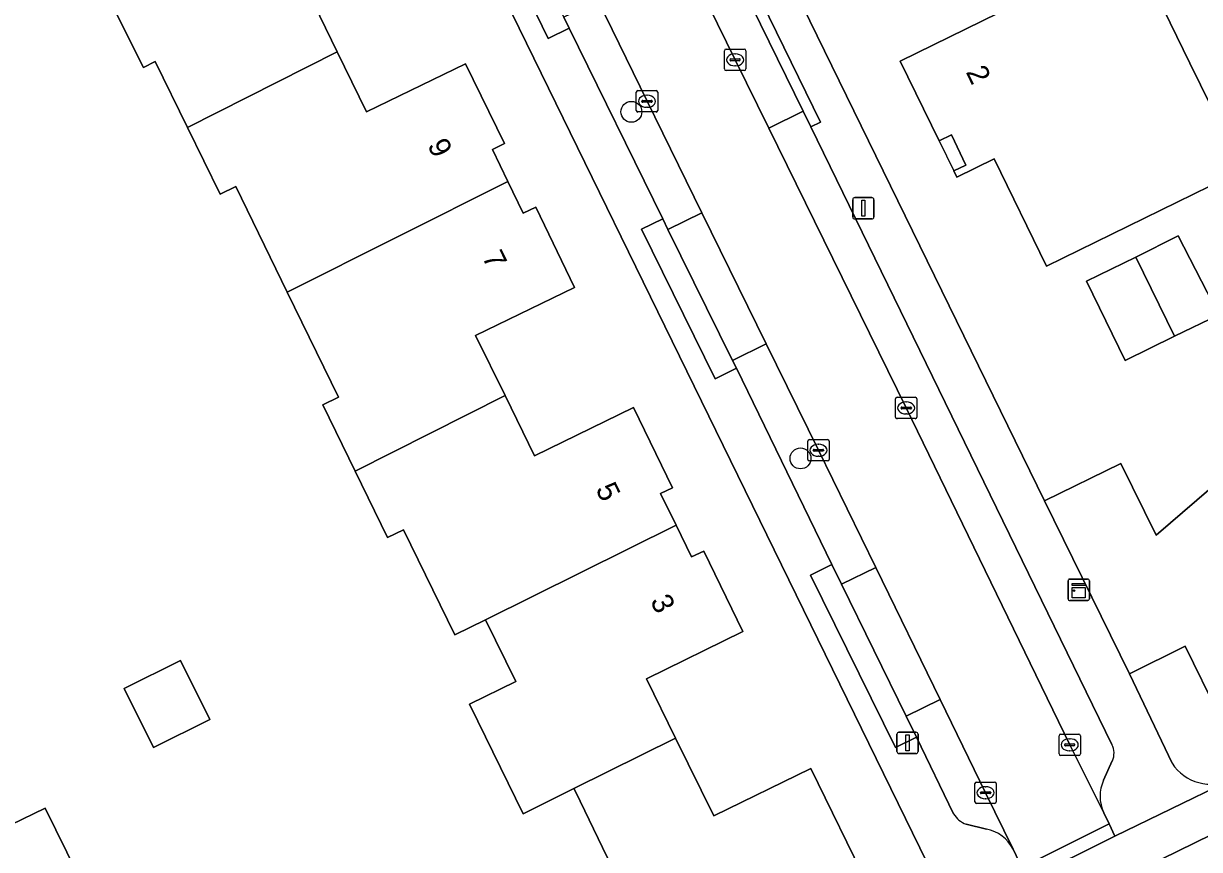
# Model space of a CAD drawing. Extents: x 160455 to 162082, y 388339 to 389736.
# Drawn here: x 160698.8 to 160753.8, y 388836.7 to 388875.4 of the extents above; entities that cross this region are included whole.
import ezdxf

# ---------------------------------------------------------------- set-up
doc = ezdxf.new("R2010")
doc.units = 0
for name, color, linetype in [('IMGEO_Boom', 7, 'Continuous'), ('IMGEO_Erf', 7, 'Continuous'), ('IMGEO_Fietspad_gesloten', 7, 'Continuous'), ('IMGEO_Kast', 7, 'Continuous'), ('IMGEO_Kolk', 7, 'Continuous'), ('IMGEO_Lichtmast', 7, 'Continuous'), ('IMGEO_Pand', 7, 'Continuous'), ('IMGEO_Pand_nummerreeks', 7, 'Continuous'), ('IMGEO_Pand_overbouw', 7, 'Continuous'), ('IMGEO_Parkeervlak_open', 7, 'Continuous'), ('IMGEO_Rijbaan_lokaal_gesloten', 7, 'Continuous'), ('IMGEO_Voetpad_open', 7, 'Continuous')]:
    doc.layers.add(name, color=color, linetype=linetype)

msp = doc.modelspace()

# ---------------------------------------------------------------- linework, layer by layer
at = {"layer": 'IMGEO_Boom'}
for centre in [(160727.21, 388871.246), (160735.122, 388855.034)]:
    msp.add_circle(centre, 0.489, dxfattribs=at)
at = {"layer": 'IMGEO_Erf'}
for points in [[(160702.295, 388943.534), (160746.543, 388853.042), (160750.115, 388854.798), (160751.768, 388851.437), (160755.566, 388854.723), (160761.578, 388855.902), (160765.312, 388848.254), (160760.001, 388845.647), (160754.69, 388843.04), (160753.115, 388846.244), (160750.513, 388844.965), (160752.505, 388840.773)], [(160741.386, 388835.41), (160711.402, 388896.761)], [(160728.968, 388830.464), (160725.86, 388836.841), (160724.605, 388839.416), (160724.522, 388839.587), (160722.139, 388838.402), (160720.022, 388842.743), (160719.636, 388843.534), (160721.803, 388844.592), (160720.392, 388847.485), (160718.95, 388846.781), (160716.551, 388851.699), (160715.798, 388851.332), (160714.281, 388854.442), (160712.77, 388857.539), (160713.504, 388857.897), (160711.105, 388862.816), (160708.698, 388867.75), (160707.963, 388867.392), (160706.442, 388870.511), (160704.935, 388873.599), (160704.389, 388873.325), (160701.933, 388878.214)], [(160712.084, 388876.854), (160713.447, 388874.052), (160714.817, 388871.237), (160719.445, 388873.496), (160721.27, 388869.757), (160720.713, 388869.485), (160721.437, 388867.984), (160722.153, 388866.501), (160722.732, 388866.781), (160724.548, 388863.034), (160719.913, 388860.788), (160721.297, 388857.969), (160722.678, 388855.155), (160727.307, 388857.413), (160729.136, 388853.664), (160728.578, 388853.393), (160729.299, 388851.912), (160730.023, 388850.423), (160730.593, 388850.692), (160732.422, 388846.942), (160727.922, 388844.718), (160729.279, 388841.953), (160731.062, 388838.319), (160735.599, 388840.535), (160738.298, 388835.011)], [(160751.802, 388876.678), (160753.342, 388873.528), (160755.794, 388868.515), (160746.63, 388864.032), (160744.178, 388869.046), (160742.434, 388868.193), (160742.295, 388868.485), (160742.864, 388868.756), (160742.18, 388870.162), (160741.614, 388869.885), (160739.785, 388873.622), (160744.402, 388875.881)], [(160698.184, 388837.89), (160699.781, 388838.674), (160702.304, 388833.55), (160702.906, 388833.846), (160704.819, 388829.96), (160701.206, 388828.193), (160701.286, 388828.03), (160702.683, 388825.192), (160705.7, 388819.064), (160704.545, 388818.501), (160696.351, 388814.509)]]:
    msp.add_lwpolyline(points, dxfattribs=at)
for points in [[(160750.812, 388864.45), (160752.786, 388865.452), (160754.688, 388861.756), (160752.624, 388860.747), (160750.319, 388859.62), (160748.507, 388863.323)], [(160703.475, 388844.266), (160706.119, 388845.585), (160707.494, 388842.828), (160704.85, 388841.509)]]:
    msp.add_lwpolyline(points, close=True, dxfattribs=at)
msp.add_arc((160754.308, 388841.947), 2.151, 213.074, 296.9297, dxfattribs=at)
at = {"layer": 'IMGEO_Fietspad_gesloten'}
msp.add_lwpolyline([(160935.958, 388926.245), (160935.472, 388926.041), (160929.623, 388923.115), (160929.542, 388923.081), (160924.149, 388920.448), (160820.314, 388869.678), (160812.524, 388865.895), (160804.151, 388861.828), (160752.018, 388836.29), (160739.38, 388830.051), (160696.889, 388809.242), (160688.114, 388804.953), (160688.97, 388803.215), (160707.492, 388812.318), (160716.69, 388816.833), (160716.639, 388816.936), (160723.758, 388820.418), (160723.804, 388820.325), (160740.999, 388828.766), (160761.388, 388838.743), (160804.958, 388860.084), (160820.353, 388867.581)], dxfattribs=at)
at = {"layer": 'IMGEO_Kast'}
for p, q in [((160747.713, 388849.388), (160748.554, 388849.388)), ((160748.554, 388849.388), (160747.713, 388849.388)), ((160747.638, 388848.463), (160747.638, 388849.304)), ((160747.638, 388849.304), (160747.638, 388848.463)), ((160748.638, 388849.313), (160748.638, 388848.472)), ((160748.638, 388848.472), (160748.638, 388849.313)), ((160748.563, 388848.388), (160747.722, 388848.388)), ((160747.722, 388848.388), (160748.563, 388848.388))]:
    msp.add_line(p, q, dxfattribs=at)
for points in [[(160747.833, 388849.178), (160748.433, 388849.178), (160748.433, 388849.093), (160747.833, 388849.093), (160747.833, 388849.178)], [(160747.833, 388849.003), (160748.433, 388849.003), (160748.433, 388848.514), (160747.833, 388848.514), (160747.833, 388849.003)]]:
    msp.add_lwpolyline(points, dxfattribs=at)
msp.add_circle((160747.917, 388848.852), 0.0377, dxfattribs=at)
for centre, start, end in [((160747.716, 388849.31), 92.4484, 184.2845), ((160747.716, 388849.31), 92.4484, 184.2845), ((160748.56, 388849.31), 2.4484, 94.2845), ((160748.56, 388849.31), 2.4484, 94.2845), ((160747.716, 388848.466), 182.4484, 274.2845), ((160747.716, 388848.466), 182.4484, 274.2845), ((160748.56, 388848.466), 272.4484, 4.2845), ((160748.56, 388848.466), 272.4484, 4.2845)]:
    msp.add_arc(centre, 0.0779, start, end, dxfattribs=at)
at = {"layer": 'IMGEO_Kolk'}
for p, q in [((160731.639, 388874.176), (160732.491, 388874.176)), ((160731.564, 388873.25), (160731.564, 388874.102)), ((160731.823, 388873.67), (160731.823, 388873.682)), ((160732.261, 388873.633), (160731.863, 388873.633)), ((160731.866, 388873.719), (160732.264, 388873.719)), ((160732.052, 388873.956), (160732.077, 388873.956)), ((160732.307, 388873.682), (160732.307, 388873.67)), ((160732.565, 388874.102), (160732.565, 388873.25)), ((160732.491, 388873.176), (160731.639, 388873.176)), ((160732.075, 388873.396), (160732.05, 388873.396)), ((160727.439, 388871.311), (160727.439, 388872.163)), ((160727.514, 388872.237), (160728.366, 388872.237)), ((160727.927, 388872.017), (160727.952, 388872.017)), ((160728.44, 388872.163), (160728.44, 388871.311)), ((160727.698, 388871.731), (160727.698, 388871.743)), ((160728.136, 388871.694), (160727.738, 388871.694)), ((160727.741, 388871.78), (160728.139, 388871.78)), ((160727.95, 388871.457), (160727.925, 388871.457)), ((160728.182, 388871.743), (160728.182, 388871.731)), ((160728.366, 388871.237), (160727.514, 388871.237)), ((160739.566, 388856.967), (160739.566, 388857.819)), ((160739.641, 388857.893), (160740.493, 388857.893)), ((160740.054, 388857.673), (160740.079, 388857.673)), ((160740.567, 388857.819), (160740.567, 388856.967)), ((160739.825, 388857.387), (160739.825, 388857.399)), ((160740.263, 388857.35), (160739.865, 388857.35)), ((160739.868, 388857.436), (160740.266, 388857.436)), ((160740.077, 388857.113), (160740.052, 388857.113)), ((160740.309, 388857.399), (160740.309, 388857.387)), ((160740.493, 388856.893), (160739.641, 388856.893)), ((160735.463, 388854.988), (160735.463, 388855.84)), ((160735.538, 388855.914), (160736.39, 388855.914)), ((160735.722, 388855.408), (160735.722, 388855.42)), ((160735.765, 388855.457), (160736.163, 388855.457)), ((160735.951, 388855.694), (160735.976, 388855.694)), ((160736.206, 388855.42), (160736.206, 388855.408)), ((160736.464, 388855.84), (160736.464, 388854.988)), ((160736.39, 388854.914), (160735.538, 388854.914)), ((160736.16, 388855.371), (160735.762, 388855.371)), ((160735.974, 388855.134), (160735.949, 388855.134)), ((160747.218, 388841.212), (160747.218, 388842.064)), ((160747.293, 388842.138), (160748.145, 388842.138)), ((160747.52, 388841.681), (160747.918, 388841.681)), ((160747.706, 388841.918), (160747.731, 388841.918)), ((160748.219, 388842.064), (160748.219, 388841.212)), ((160748.145, 388841.138), (160747.293, 388841.138)), ((160747.477, 388841.632), (160747.477, 388841.644)), ((160747.915, 388841.595), (160747.517, 388841.595)), ((160747.729, 388841.358), (160747.704, 388841.358)), ((160747.961, 388841.644), (160747.961, 388841.632)), ((160743.279, 388838.97), (160743.279, 388839.822)), ((160743.354, 388839.896), (160744.206, 388839.896)), ((160743.767, 388839.676), (160743.792, 388839.676)), ((160744.28, 388839.822), (160744.28, 388838.97)), ((160743.538, 388839.39), (160743.538, 388839.402)), ((160743.976, 388839.353), (160743.578, 388839.353)), ((160743.581, 388839.439), (160743.979, 388839.439)), ((160743.79, 388839.116), (160743.765, 388839.116)), ((160744.022, 388839.402), (160744.022, 388839.39)), ((160744.206, 388838.896), (160743.354, 388838.896))]:
    msp.add_line(p, q, dxfattribs=at)
for points in [[(160731.639, 388874.176), (160732.491, 388874.176)], [(160731.564, 388873.25), (160731.564, 388874.102)], [(160732.565, 388874.102), (160732.565, 388873.25)], [(160732.491, 388873.176), (160731.639, 388873.176)], [(160727.439, 388871.311), (160727.439, 388872.163)], [(160727.514, 388872.237), (160728.366, 388872.237)], [(160728.44, 388872.163), (160728.44, 388871.311)], [(160728.366, 388871.237), (160727.514, 388871.237)], [(160739.566, 388856.967), (160739.566, 388857.819)], [(160739.641, 388857.893), (160740.493, 388857.893)], [(160740.567, 388857.819), (160740.567, 388856.967)], [(160740.493, 388856.893), (160739.641, 388856.893)], [(160735.463, 388854.988), (160735.463, 388855.84)], [(160735.538, 388855.914), (160736.39, 388855.914)], [(160736.464, 388855.84), (160736.464, 388854.988)], [(160736.39, 388854.914), (160735.538, 388854.914)], [(160747.218, 388841.212), (160747.218, 388842.064)], [(160747.293, 388842.138), (160748.145, 388842.138)], [(160748.219, 388842.064), (160748.219, 388841.212)], [(160748.145, 388841.138), (160747.293, 388841.138)], [(160743.279, 388838.97), (160743.279, 388839.822)], [(160743.354, 388839.896), (160744.206, 388839.896)], [(160744.28, 388839.822), (160744.28, 388838.97)], [(160744.206, 388838.896), (160743.354, 388838.896)]]:
    msp.add_lwpolyline(points, dxfattribs=at)
for centre, radius, start, end in [((160731.641, 388874.1), 0.0765, 91.552, 178.448), ((160731.641, 388874.1), 0.0765, 91.552, 178.448), ((160732.489, 388874.1), 0.0765, 1.552, 88.448), ((160732.489, 388874.1), 0.0765, 1.552, 88.448), ((160731.863, 388873.679), 0.0403, 85.8775, 175.7526), ((160731.86, 388873.669), 0.0366, 178.938, 274.7102), ((160732.264, 388873.676), 0.043, 264.8664, 352.4533), ((160732.268, 388873.681), 0.0386, 1.7309, 96.639), ((160731.641, 388873.252), 0.0765, 181.552, 268.448), ((160731.641, 388873.252), 0.0765, 181.552, 268.448), ((160732.489, 388873.252), 0.0765, 271.552, 358.448), ((160732.489, 388873.252), 0.0765, 271.552, 358.448), ((160727.516, 388872.161), 0.0765, 91.552, 178.448), ((160727.516, 388872.161), 0.0765, 91.552, 178.448), ((160728.364, 388872.161), 0.0765, 1.552, 88.448), ((160728.364, 388872.161), 0.0765, 1.552, 88.448), ((160727.738, 388871.74), 0.0403, 85.8775, 175.7526), ((160727.735, 388871.73), 0.0366, 178.938, 274.7102), ((160728.139, 388871.737), 0.043, 264.8664, 352.4533), ((160728.143, 388871.742), 0.0386, 1.7309, 96.639), ((160727.516, 388871.313), 0.0765, 181.552, 268.448), ((160727.516, 388871.313), 0.0765, 181.552, 268.448), ((160728.364, 388871.313), 0.0765, 271.552, 358.448), ((160728.364, 388871.313), 0.0765, 271.552, 358.448), ((160739.643, 388857.817), 0.0765, 91.552, 178.448), ((160739.643, 388857.817), 0.0765, 91.552, 178.448), ((160740.491, 388857.817), 0.0765, 1.552, 88.448), ((160740.491, 388857.817), 0.0765, 1.552, 88.448), ((160739.865, 388857.396), 0.0403, 85.8775, 175.7526), ((160739.862, 388857.386), 0.0366, 178.938, 274.7102), ((160740.266, 388857.393), 0.043, 264.8664, 352.4533), ((160740.27, 388857.398), 0.0386, 1.7309, 96.639), ((160739.643, 388856.969), 0.0765, 181.552, 268.448), ((160739.643, 388856.969), 0.0765, 181.552, 268.448), ((160740.491, 388856.969), 0.0765, 271.552, 358.448), ((160740.491, 388856.969), 0.0765, 271.552, 358.448), ((160735.54, 388855.838), 0.0765, 91.552, 178.448), ((160735.54, 388855.838), 0.0765, 91.552, 178.448), ((160735.762, 388855.417), 0.0403, 85.8775, 175.7526), ((160736.167, 388855.419), 0.0386, 1.7309, 96.639), ((160736.388, 388855.838), 0.0765, 1.552, 88.448), ((160736.388, 388855.838), 0.0765, 1.552, 88.448), ((160735.54, 388854.99), 0.0765, 181.552, 268.448), ((160735.54, 388854.99), 0.0765, 181.552, 268.448), ((160735.759, 388855.407), 0.0366, 178.938, 274.7102), ((160736.163, 388855.414), 0.043, 264.8664, 352.4533), ((160736.388, 388854.99), 0.0765, 271.552, 358.448), ((160736.388, 388854.99), 0.0765, 271.552, 358.448), ((160747.295, 388842.062), 0.0765, 91.552, 178.448), ((160747.295, 388842.062), 0.0765, 91.552, 178.448), ((160747.517, 388841.641), 0.0403, 85.8775, 175.7526), ((160747.922, 388841.643), 0.0386, 1.7309, 96.639), ((160748.143, 388842.062), 0.0765, 1.552, 88.448), ((160748.143, 388842.062), 0.0765, 1.552, 88.448), ((160747.295, 388841.214), 0.0765, 181.552, 268.448), ((160747.295, 388841.214), 0.0765, 181.552, 268.448), ((160747.514, 388841.631), 0.0366, 178.938, 274.7102), ((160747.918, 388841.638), 0.043, 264.8664, 352.4533), ((160748.143, 388841.214), 0.0765, 271.552, 358.448), ((160748.143, 388841.214), 0.0765, 271.552, 358.448), ((160743.356, 388839.82), 0.0765, 91.552, 178.448), ((160743.356, 388839.82), 0.0765, 91.552, 178.448), ((160744.204, 388839.82), 0.0765, 1.552, 88.448), ((160744.204, 388839.82), 0.0765, 1.552, 88.448), ((160743.356, 388838.972), 0.0765, 181.552, 268.448), ((160743.356, 388838.972), 0.0765, 181.552, 268.448), ((160743.578, 388839.399), 0.0403, 85.8775, 175.7526), ((160743.575, 388839.389), 0.0366, 178.938, 274.7102), ((160743.979, 388839.396), 0.043, 264.8664, 352.4533), ((160743.983, 388839.401), 0.0386, 1.7309, 96.639), ((160744.204, 388838.972), 0.0765, 271.552, 358.448), ((160744.204, 388838.972), 0.0765, 271.552, 358.448)]:
    msp.add_arc(centre, radius, start, end, dxfattribs=at)
for centre, major_axis, ratio, start_param, end_param in [((160732.051, 388873.676), (-0.387, 0.002), 0.722429, 4.712389, 7.853982), ((160732.076, 388873.676), (-0.39, 0.002), 0.717154, 1.570796, 4.712389), ((160727.926, 388871.737), (-0.387, 0.002), 0.722429, 4.712389, 7.853982), ((160727.951, 388871.737), (-0.39, 0.002), 0.717154, 1.570796, 4.712389), ((160740.053, 388857.393), (-0.387, 0.002), 0.722429, 4.712389, 7.853982), ((160740.078, 388857.393), (-0.39, 0.002), 0.717154, 1.570796, 4.712389), ((160735.95, 388855.414), (-0.387, 0.002), 0.722429, 4.712389, 7.853982), ((160735.975, 388855.414), (-0.39, 0.002), 0.717154, 1.570796, 4.712389), ((160747.705, 388841.638), (-0.387, 0.002), 0.722429, 4.712389, 7.853982), ((160747.73, 388841.638), (-0.39, 0.002), 0.717154, 1.570796, 4.712389), ((160743.766, 388839.396), (-0.387, 0.002), 0.722429, 4.712389, 7.853982), ((160743.791, 388839.396), (-0.39, 0.002), 0.717154, 1.570796, 4.712389)]:
    msp.add_ellipse(centre, major_axis=major_axis, ratio=ratio, start_param=start_param, end_param=end_param, dxfattribs=at)
at = {"layer": 'IMGEO_Lichtmast'}
for p, q in [((160737.564, 388866.333), (160737.564, 388867.133)), ((160737.564, 388867.133), (160737.564, 388866.333)), ((160737.664, 388867.233), (160738.454, 388867.233)), ((160738.454, 388867.233), (160737.664, 388867.233)), ((160738.554, 388867.133), (160738.554, 388866.333)), ((160738.554, 388866.333), (160738.554, 388867.133)), ((160738.454, 388866.233), (160737.664, 388866.233)), ((160737.664, 388866.233), (160738.454, 388866.233)), ((160739.73, 388842.228), (160740.52, 388842.228)), ((160740.52, 388842.228), (160739.73, 388842.228)), ((160739.63, 388841.328), (160739.63, 388842.128)), ((160739.63, 388842.128), (160739.63, 388841.328)), ((160740.62, 388842.128), (160740.62, 388841.328)), ((160740.62, 388841.328), (160740.62, 388842.128)), ((160740.52, 388841.228), (160739.73, 388841.228)), ((160739.73, 388841.228), (160740.52, 388841.228))]:
    msp.add_line(p, q, dxfattribs=at)
for points in [[(160737.984, 388867.108), (160738.134, 388867.108), (160738.134, 388866.358), (160737.984, 388866.358), (160737.984, 388867.108)], [(160740.05, 388842.103), (160740.2, 388842.103), (160740.2, 388841.353), (160740.05, 388841.353), (160740.05, 388842.103)]]:
    msp.add_lwpolyline(points, dxfattribs=at)
for centre, start, end in [((160737.664, 388867.133), 90, 180), ((160737.664, 388867.133), 90, 180), ((160738.454, 388867.133), 0, 90), ((160738.454, 388867.133), 360, 90), ((160737.664, 388866.333), 180, 270), ((160737.664, 388866.333), 180, 270), ((160738.454, 388866.333), 270, 0), ((160738.454, 388866.333), 270, 0), ((160739.73, 388842.128), 90, 180), ((160739.73, 388842.128), 90, 180), ((160740.52, 388842.128), 0, 90), ((160740.52, 388842.128), 360, 90), ((160739.73, 388841.328), 180, 270), ((160739.73, 388841.328), 180, 270), ((160740.52, 388841.328), 270, 0), ((160740.52, 388841.328), 270, 0)]:
    msp.add_arc(centre, 0.1, start, end, dxfattribs=at)
at = {"layer": 'IMGEO_Pand'}
for points in [[(160706.442, 388870.511), (160713.447, 388874.052), (160712.084, 388876.854), (160716.707, 388879.122), (160714.873, 388882.862), (160714.305, 388882.584), (160713.584, 388884.066), (160704.709, 388879.608), (160701.933, 388878.214), (160704.389, 388873.325), (160704.935, 388873.599)], [(160743.031, 388878.682), (160744.402, 388875.881), (160739.785, 388873.622), (160741.614, 388869.885), (160742.18, 388870.162), (160742.864, 388868.756), (160742.295, 388868.485), (160742.434, 388868.193), (160744.178, 388869.046), (160746.63, 388864.032), (160755.794, 388868.515), (160753.342, 388873.528), (160751.802, 388876.678), (160752.565, 388877.051), (160750.081, 388882.13)], [(160711.105, 388862.816), (160721.437, 388867.984), (160720.713, 388869.485), (160721.27, 388869.757), (160719.445, 388873.496), (160714.817, 388871.237), (160713.447, 388874.052), (160706.442, 388870.511), (160707.963, 388867.392), (160708.698, 388867.75)], [(160714.281, 388854.442), (160721.297, 388857.969), (160719.913, 388860.788), (160724.548, 388863.034), (160722.732, 388866.781), (160722.153, 388866.501), (160721.437, 388867.984), (160711.105, 388862.816), (160713.504, 388857.897), (160712.77, 388857.539)], [(160752.786, 388865.452), (160750.812, 388864.45), (160752.624, 388860.747), (160754.688, 388861.756)], [(160750.812, 388864.45), (160748.507, 388863.323), (160750.319, 388859.62), (160752.624, 388860.747)], [(160729.299, 388851.912), (160728.578, 388853.393), (160729.136, 388853.664), (160727.307, 388857.413), (160722.678, 388855.155), (160721.297, 388857.969), (160714.281, 388854.442), (160715.798, 388851.332), (160716.551, 388851.699), (160718.95, 388846.781), (160720.392, 388847.485)], [(160755.566, 388854.723), (160751.768, 388851.437), (160750.115, 388854.798), (160746.543, 388853.042), (160750.513, 388844.965), (160753.115, 388846.244), (160754.69, 388843.04), (160760.001, 388845.647)], [(160732.422, 388846.942), (160730.593, 388850.692), (160730.023, 388850.423), (160729.299, 388851.912), (160720.392, 388847.485), (160721.803, 388844.592), (160719.636, 388843.534), (160720.022, 388842.743), (160722.139, 388838.402), (160724.522, 388839.587), (160729.279, 388841.953), (160727.922, 388844.718)], [(160703.475, 388844.266), (160704.85, 388841.509), (160707.494, 388842.828), (160706.119, 388845.585)], [(160729.279, 388841.953), (160724.522, 388839.587), (160724.605, 388839.416), (160725.86, 388836.841), (160728.968, 388830.464), (160738.298, 388835.011), (160735.599, 388840.535), (160731.062, 388838.319)], [(160702.906, 388833.846), (160702.304, 388833.55), (160699.781, 388838.674), (160698.184, 388837.89), (160689.734, 388833.741), (160688.656, 388833.212), (160690.773, 388828.885), (160694.129, 388830.531), (160695.048, 388828.67), (160696.426, 388825.855), (160701.206, 388828.193), (160704.819, 388829.96)]]:
    msp.add_lwpolyline(points, close=True, dxfattribs=at)
at = {"layer": 'IMGEO_Pand_overbouw'}
msp.add_lwpolyline([(160742.295, 388868.485), (160742.864, 388868.756), (160742.18, 388870.162), (160741.614, 388869.885)], close=True, dxfattribs=at)
at = {"layer": 'IMGEO_Parkeervlak_open'}
for points in [[(160732.462, 388876.985), (160730.834, 388876.19), (160732.064, 388873.676), (160733.637, 388870.475), (160735.254, 388871.27)], [(160725.648, 388876.442), (160724.055, 388875.665), (160724.301, 388875.158), (160728.675, 388866.245), (160728.92, 388865.748), (160730.503, 388866.526), (160727.942, 388871.738)], [(160730.503, 388866.526), (160728.92, 388865.748), (160731.941, 388859.617), (160733.518, 388860.392)], [(160735.965, 388855.414), (160733.518, 388860.392), (160731.941, 388859.617), (160732.122, 388859.249), (160736.583, 388850.065), (160737.034, 388849.147), (160738.64, 388849.931)], [(160738.64, 388849.931), (160737.034, 388849.147), (160740.069, 388842.977), (160741.656, 388843.751)]]:
    msp.add_lwpolyline(points, close=True, dxfattribs=at)
for points in [[(160735.611, 388870.54), (160735.254, 388871.27), (160733.637, 388870.475), (160740.066, 388857.393), (160747.718, 388841.637), (160749.315, 388838.459)], [(160749.695, 388841.654), (160735.611, 388870.54)], [(160741.656, 388843.751), (160740.069, 388842.977), (160740.552, 388841.994), (160742.283, 388838.406)], [(160745.065, 388836.754), (160743.781, 388839.396), (160741.656, 388843.751)], [(160749.303, 388839.989), (160749.711, 388840.883)], [(160742.873, 388837.927), (160743.819, 388837.69)]]:
    msp.add_lwpolyline(points, dxfattribs=at)
for centre, radius, start, end in [((160748.903, 388841.252), 0.889, 335.473, 26.9047), ((160750.904, 388839.237), 1.769, 154.8218, 206.0769), ((160743.257, 388839.003), 1.142, 211.4997, 250.3564), ((160743.52, 388835.994), 1.722, 26.1791, 79.9929)]:
    msp.add_arc(centre, radius, start, end, dxfattribs=at)
at = {"layer": 'IMGEO_Rijbaan_lokaal_gesloten'}
msp.add_lwpolyline([(160701.48, 388925.903), (160702.171, 388924.594), (160714.987, 388898.304), (160717.72, 388892.699), (160718.927, 388890.222), (160722.821, 388882.237), (160725.648, 388876.442), (160727.942, 388871.738), (160730.503, 388866.526), (160733.518, 388860.392), (160735.965, 388855.414), (160738.64, 388849.931), (160741.656, 388843.751), (160743.781, 388839.396), (160745.065, 388836.754), (160745.48, 388835.906), (160749.558, 388837.942), (160749.315, 388838.459), (160747.718, 388841.637), (160740.066, 388857.393), (160733.637, 388870.475), (160732.064, 388873.676), (160730.834, 388876.19), (160725.78, 388886.522)], dxfattribs=at)
at = {"layer": 'IMGEO_Voetpad_open'}
for points in [[(160750.513, 388844.965), (160746.543, 388853.042), (160702.295, 388943.534)], [(160708.184, 388926.626), (160708.463, 388926.045), (160709.452, 388926.526), (160712.888, 388919.464), (160711.899, 388918.983), (160716.276, 388910.063), (160717.265, 388910.544), (160720.83, 388903.219), (160719.841, 388902.738), (160724.214, 388893.81), (160725.202, 388894.294), (160728.78, 388886.987), (160727.792, 388886.503), (160732.174, 388877.574), (160732.623, 388877.793), (160736.06, 388870.759), (160735.611, 388870.54), (160749.695, 388841.654)], [(160701.075, 388922.662), (160699.17, 388921.78), (160711.402, 388896.761), (160741.386, 388835.41)], [(160742.283, 388838.406), (160740.552, 388841.994), (160739.565, 388841.509), (160735.596, 388849.58), (160736.583, 388850.065), (160732.122, 388859.249), (160731.135, 388858.763), (160727.688, 388865.759), (160728.675, 388866.245), (160724.301, 388875.158), (160723.311, 388874.678), (160719.912, 388881.679), (160720.902, 388882.159), (160716.399, 388891.331), (160715.411, 388890.847), (160711.978, 388897.854), (160712.966, 388898.338), (160701.075, 388922.662)], [(160755.104, 388839.929), (160749.832, 388837.359), (160745.755, 388835.344), (160740.243, 388832.65), (160732.091, 388828.627), (160722.854, 388824.118), (160714.616, 388820.104), (160705.134, 388815.433), (160696.811, 388811.38), (160691.333, 388808.709), (160687.247, 388806.714), (160688.114, 388804.953), (160696.889, 388809.242), (160739.38, 388830.051), (160752.018, 388836.29), (160804.151, 388861.828)], [(160752.505, 388840.773), (160750.513, 388844.965)], [(160749.711, 388840.883), (160749.303, 388839.989)], [(160749.315, 388838.459), (160749.558, 388837.942), (160749.832, 388837.359), (160755.104, 388839.929), (160755.282, 388840.029)], [(160743.819, 388837.69), (160742.873, 388837.927)], [(160740.243, 388832.65), (160745.755, 388835.344), (160745.48, 388835.906), (160745.065, 388836.754)]]:
    msp.add_lwpolyline(points, dxfattribs=at)
for points in [[(160721.239, 388881.466), (160720.902, 388882.159), (160719.912, 388881.679), (160723.311, 388874.678), (160724.301, 388875.158), (160724.055, 388875.665)], [(160732.623, 388877.793), (160732.174, 388877.574), (160732.462, 388876.985), (160735.254, 388871.27), (160735.611, 388870.54), (160736.06, 388870.759)], [(160728.92, 388865.748), (160728.675, 388866.245), (160727.688, 388865.759), (160731.135, 388858.763), (160732.122, 388859.249), (160731.941, 388859.617)], [(160737.034, 388849.147), (160736.583, 388850.065), (160735.596, 388849.58), (160739.565, 388841.509), (160740.552, 388841.994), (160740.069, 388842.977)], [(160745.48, 388835.906), (160745.755, 388835.344), (160749.832, 388837.359), (160749.558, 388837.942)]]:
    msp.add_lwpolyline(points, close=True, dxfattribs=at)
for centre, radius, start, end in [((160748.903, 388841.252), 0.889, 335.473, 26.9047), ((160754.308, 388841.947), 2.151, 213.074, 296.9297), ((160750.904, 388839.237), 1.769, 154.8218, 206.0769), ((160743.257, 388839.003), 1.142, 211.4997, 250.3564), ((160743.52, 388835.994), 1.722, 26.1791, 79.9929)]:
    msp.add_arc(centre, radius, start, end, dxfattribs=at)

# ---------------------------------------------------------------- texts
at = {"layer": 'IMGEO_Pand_nummerreeks'}
for s, rotation, p in [('2', 296.0785, (160742.841, 388873.11)), ('9', 296.0015, (160717.652, 388869.69)), ('7', 296.0015, (160720.204, 388864.459)), ('5', 296.0351, (160725.518, 388853.603)), ('3', 296.035, (160728.075, 388848.368))]:
    msp.add_text(s, height=1, rotation=rotation, dxfattribs=at).set_placement(p)

doc.saveas('drawing.dxf')
